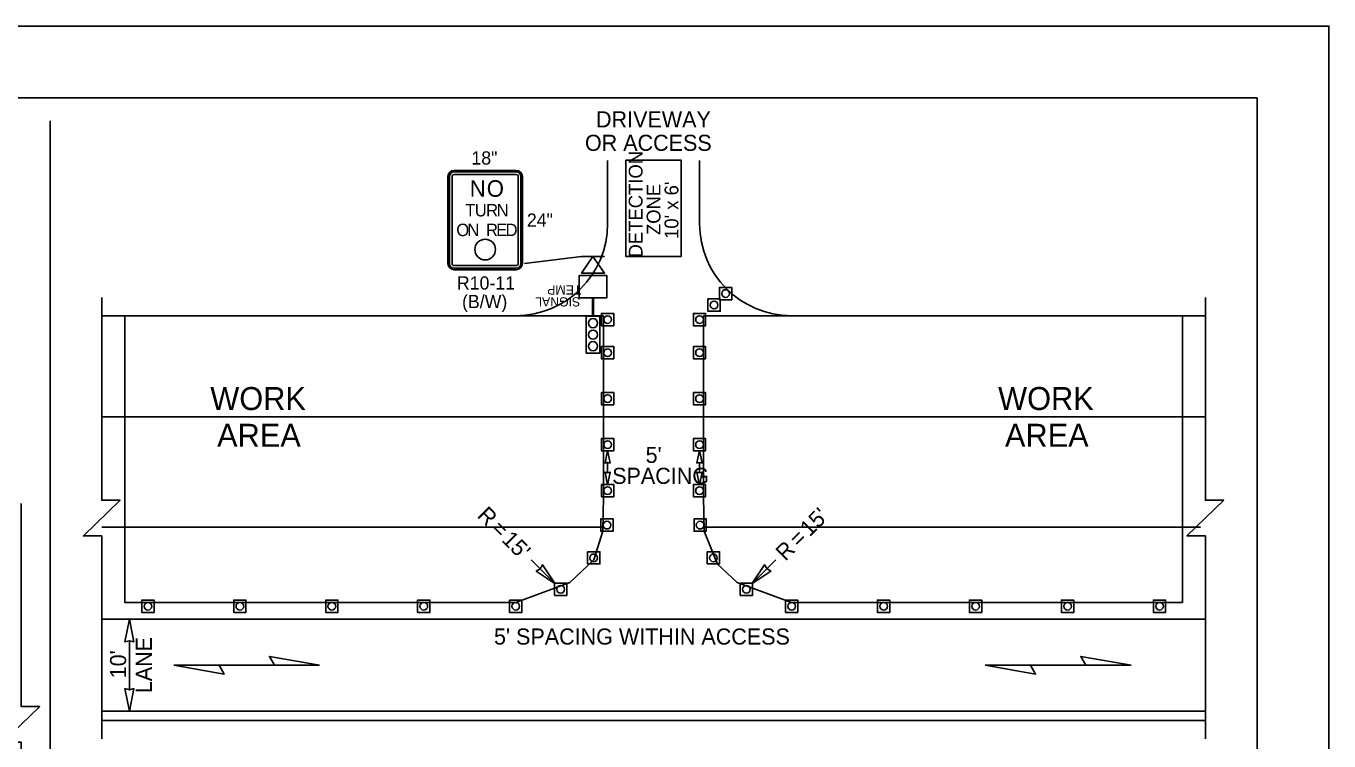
# Model space of a CAD drawing. Extents: x 99977 to 100176, y 99905 to 100011.
# Drawn here: x 100110.4 to 100116.06, y 100007.58 to 100010.69 of the extents above; entities that cross this region are included whole.
import ezdxf

# ---------------------------------------------------------------- set-up
doc = ezdxf.new("R2010")
doc.units = 0
for name, color, linetype in [('Default', 7, 'Continuous'), ('RD_ED_DrivewayEdge', 7, 'Continuous'), ('RD_ED_ShoulderPavedEdge', 7, 'Continuous'), ('RD_MK_LineEdgeWhite', 7, 'Continuous'), ('RD_MK_LineSkipCenter', 7, 'Continuous'), ('SH_GI_PlotLimits', 7, 'Continuous'), ('SH_GI_SheetBorder', 7, 'Continuous'), ('TR_SN_ConstructionSigns', 7, 'Continuous'), ('TR_WZ_PortableSignMountBlk-Wht', 7, 'Continuous'), ('TR_WZ_TempSignal', 7, 'Continuous'), ('TR_WZ_TrafficCone', 7, 'Continuous'), ('TR_WZ_WorkAreaLabel', 7, 'Continuous'), ('TR_WZ_WorkZoneDetails', 7, 'Continuous'), ('TR_WZ_WorkZoneTextCurrent', 7, 'Continuous')]:
    doc.layers.add(name, color=color, linetype=linetype)

msp = doc.modelspace()

# ---------------------------------------------------------------- linework, layer by layer
at = {"layer": 'Default'}
msp.add_circle((100112.3926, 100009.7156), 0.045, dxfattribs=at)
at = {"layer": 'RD_ED_DrivewayEdge'}
for p, q in [((100112.925, 100009.8277), (100112.925, 100010.103)), ((100113.325, 100009.8277), (100113.325, 100010.103))]:
    msp.add_line(p, q, dxfattribs=at)
for centre, start, end in [((100112.525, 100009.8277), 270, 0), ((100113.725, 100009.8277), 180, 270)]:
    msp.add_arc(centre, 0.4, start, end, dxfattribs=at)
at = {"layer": 'RD_ED_ShoulderPavedEdge'}
for p, q in [((100110.725, 100009.4277), (100112.525, 100009.4277)), ((100113.725, 100009.4277), (100115.525, 100009.4277)), ((100110.725, 100007.6677), (100115.525, 100007.6677))]:
    msp.add_line(p, q, dxfattribs=at)
at = {"layer": 'RD_MK_LineEdgeWhite'}
for p, q in [((100110.725, 100008.9877), (100115.525, 100008.9877)), ((100115.525, 100008.1077), (100110.725, 100008.1077)), ((100115.525, 100007.7077), (100110.725, 100007.7077))]:
    msp.add_line(p, q, dxfattribs=at)
at = {"layer": 'RD_MK_LineSkipCenter'}
for points in [[(100112.9017, 100008.5077), (100110.725, 100008.5077)], [(100115.5043, 100008.5077), (100113.3483, 100008.5077)]]:
    msp.add_lwpolyline(points, dxfattribs=at)
at = {"layer": 'SH_GI_PlotLimits'}
msp.add_lwpolyline([(100099.0625, 99999.6875), (100116.0625, 99999.6875), (100116.0625, 100010.6875), (100099.0625, 100010.6875)], close=True, dxfattribs=at)
at = {"layer": 'SH_GI_SheetBorder'}
for p, q in [((100100, 100010.375), (100115.75, 100010.375)), ((100115.75, 100010.375), (100115.75, 100000))]:
    msp.add_line(p, q, dxfattribs=at)
at = {"layer": 'TR_SN_ConstructionSigns'}
for p, q in [((100112.2576, 100010.0598), (100112.5276, 100010.0598)), ((100112.5276, 100010.0598), (100112.2576, 100010.0598)), ((100112.5276, 100010.0598), (100112.2576, 100010.0598)), ((100112.5276, 100010.0531), (100112.2576, 100010.0531)), ((100112.2306, 100009.6548), (100112.2306, 100010.0328)), ((100112.2306, 100010.0328), (100112.2306, 100009.6548)), ((100112.2306, 100010.0328), (100112.2306, 100009.6548)), ((100112.2374, 100010.0328), (100112.2374, 100009.6548)), ((100112.2486, 100009.6548), (100112.2486, 100010.0328)), ((100112.2576, 100010.0418), (100112.5276, 100010.0418)), ((100112.5366, 100010.0328), (100112.5366, 100009.6548)), ((100112.5479, 100009.6548), (100112.5479, 100010.0328)), ((100112.5546, 100010.0328), (100112.5546, 100009.6548)), ((100112.5546, 100009.6548), (100112.5546, 100010.0328)), ((100112.5546, 100009.6548), (100112.5546, 100010.0328)), ((100112.5276, 100009.6458), (100112.2576, 100009.6458)), ((100112.2576, 100009.6346), (100112.5276, 100009.6346)), ((100112.5276, 100009.6278), (100112.2576, 100009.6278)), ((100112.2576, 100009.6278), (100112.5276, 100009.6278)), ((100112.2576, 100009.6278), (100112.5276, 100009.6278))]:
    msp.add_line(p, q, dxfattribs=at)
for centre, radius, start, end in [((100112.2576, 100010.0328), 0.027, 90, 180), ((100112.2576, 100010.0328), 0.027, 90, 180), ((100112.2576, 100010.0328), 0.027, 90, 180), ((100112.2576, 100010.0328), 0.0203, 90, 180), ((100112.5276, 100010.0328), 0.027, 0, 90), ((100112.5276, 100010.0328), 0.027, 0, 90), ((100112.5276, 100010.0328), 0.027, 0, 90), ((100112.5276, 100010.0328), 0.0203, 0, 90), ((100112.2576, 100010.0328), 0.009, 90, 180), ((100112.5276, 100010.0328), 0.009, 0, 90), ((100112.2576, 100009.6548), 0.027, 180, 270), ((100112.2576, 100009.6548), 0.027, 180, 270), ((100112.2576, 100009.6548), 0.027, 180, 270), ((100112.2576, 100009.6548), 0.0203, 180, 270), ((100112.2576, 100009.6548), 0.009, 180, 270), ((100112.5276, 100009.6548), 0.027, 270, 0), ((100112.5276, 100009.6548), 0.027, 270, 0), ((100112.5276, 100009.6548), 0.0203, 270, 0), ((100112.5276, 100009.6548), 0.009, 270, 0), ((100112.5276, 100009.6548), 0.027, 270, 0)]:
    msp.add_arc(centre, radius, start, end, dxfattribs=at)
at = {"layer": 'TR_WZ_PortableSignMountBlk-Wht'}
msp.add_line((100112.8117, 100009.6848), (100112.9117, 100009.6848), dxfattribs=at)
msp.add_lwpolyline([(100112.8616, 100009.6848), (100112.9117, 100009.613), (100112.8117, 100009.613)], close=True, dxfattribs=at)
at = {"layer": 'TR_WZ_TempSignal'}
for p, q in [((100112.9217, 100009.603), (100112.8017, 100009.603)), ((100112.8017, 100009.603), (100112.8017, 100009.5052)), ((100112.9217, 100009.5586), (100112.9217, 100009.603)), ((100112.9217, 100009.5497), (100112.9217, 100009.5586)), ((100112.9217, 100009.5052), (100112.9217, 100009.5497)), ((100112.8017, 100009.5052), (100112.9217, 100009.5052)), ((100112.8917, 100009.4252), (100112.8318, 100009.4252)), ((100112.8318, 100009.4252), (100112.8318, 100009.2655)), ((100112.8917, 100009.2655), (100112.8917, 100009.4252)), ((100112.8318, 100009.2655), (100112.8917, 100009.2655))]:
    msp.add_line(p, q, dxfattribs=at)
for points in [[(100112.8017, 100009.5052), (100112.9217, 100009.5052), (100112.9217, 100009.603), (100112.8017, 100009.603), (100112.8017, 100009.5052)], [(100112.8318, 100009.2655), (100112.8917, 100009.2655), (100112.8917, 100009.4252), (100112.8318, 100009.4252), (100112.8318, 100009.2655)]]:
    msp.add_lwpolyline(points, dxfattribs=at)
msp.add_lwpolyline([(100112.8642, 100009.4252), (100112.8592, 100009.4252), (100112.8592, 100009.5052), (100112.8642, 100009.5052)], close=True, dxfattribs=at)
for centre in [(100112.8617, 100009.3953), (100112.8617, 100009.3953), (100112.8617, 100009.3454), (100112.8617, 100009.3454), (100112.8617, 100009.2954), (100112.8617, 100009.2954)]:
    msp.add_circle(centre, 0.02, dxfattribs=at)
at = {"layer": 'TR_WZ_TrafficCone'}
for points in [[(100113.4115, 100009.5509), (100113.4115, 100009.4976), (100113.4649, 100009.4976), (100113.4649, 100009.5509), (100113.4115, 100009.5509)], [(100113.4649, 100009.5509), (100113.4649, 100009.4976), (100113.4115, 100009.4976), (100113.4115, 100009.5509), (100113.4649, 100009.5509)], [(100113.3615, 100009.5009), (100113.3615, 100009.4476), (100113.4149, 100009.4476), (100113.4149, 100009.5009), (100113.3615, 100009.5009)], [(100113.4149, 100009.5009), (100113.4149, 100009.4476), (100113.3615, 100009.4476), (100113.3615, 100009.5009), (100113.4149, 100009.5009)], [(100112.8983, 100009.4377), (100112.9517, 100009.4377), (100112.9517, 100009.3844), (100112.8983, 100009.3844), (100112.8983, 100009.4377)], [(100112.8983, 100009.3844), (100112.9517, 100009.3844), (100112.9517, 100009.4377), (100112.8983, 100009.4377), (100112.8983, 100009.3844)], [(100113.3516, 100009.4377), (100113.2982, 100009.4377), (100113.2982, 100009.3844), (100113.3516, 100009.3844), (100113.3516, 100009.4377)], [(100113.3516, 100009.3844), (100113.2982, 100009.3844), (100113.2982, 100009.4377), (100113.3516, 100009.4377), (100113.3516, 100009.3844)], [(100112.8983, 100009.2938), (100112.9517, 100009.2938), (100112.9517, 100009.2404), (100112.8983, 100009.2404), (100112.8983, 100009.2938)], [(100112.8983, 100009.2404), (100112.9517, 100009.2404), (100112.9517, 100009.2938), (100112.8983, 100009.2938), (100112.8983, 100009.2404)], [(100113.3516, 100009.2938), (100113.2982, 100009.2938), (100113.2982, 100009.2404), (100113.3516, 100009.2404), (100113.3516, 100009.2938)], [(100113.3516, 100009.2404), (100113.2982, 100009.2404), (100113.2982, 100009.2938), (100113.3516, 100009.2938), (100113.3516, 100009.2404)], [(100112.8983, 100009.0938), (100112.9517, 100009.0938), (100112.9517, 100009.0404), (100112.8983, 100009.0404), (100112.8983, 100009.0938)], [(100112.8983, 100009.0404), (100112.9517, 100009.0404), (100112.9517, 100009.0938), (100112.8983, 100009.0938), (100112.8983, 100009.0404)], [(100113.3516, 100009.0938), (100113.2982, 100009.0938), (100113.2982, 100009.0404), (100113.3516, 100009.0404), (100113.3516, 100009.0938)], [(100113.3516, 100009.0404), (100113.2982, 100009.0404), (100113.2982, 100009.0938), (100113.3516, 100009.0938), (100113.3516, 100009.0404)], [(100112.8983, 100008.8938), (100112.9517, 100008.8938), (100112.9517, 100008.8404), (100112.8983, 100008.8404), (100112.8983, 100008.8938)], [(100112.8983, 100008.8404), (100112.9517, 100008.8404), (100112.9517, 100008.8938), (100112.8983, 100008.8938), (100112.8983, 100008.8404)], [(100113.3516, 100008.8938), (100113.2982, 100008.8938), (100113.2982, 100008.8404), (100113.3516, 100008.8404), (100113.3516, 100008.8938)], [(100113.3516, 100008.8404), (100113.2982, 100008.8404), (100113.2982, 100008.8938), (100113.3516, 100008.8938), (100113.3516, 100008.8404)], [(100112.8983, 100008.6938), (100112.9517, 100008.6938), (100112.9517, 100008.6404), (100112.8983, 100008.6404), (100112.8983, 100008.6938)], [(100112.8983, 100008.6404), (100112.9517, 100008.6404), (100112.9517, 100008.6938), (100112.8983, 100008.6938), (100112.8983, 100008.6404)], [(100113.3516, 100008.6938), (100113.2982, 100008.6938), (100113.2982, 100008.6404), (100113.3516, 100008.6404), (100113.3516, 100008.6938)], [(100113.3516, 100008.6404), (100113.2982, 100008.6404), (100113.2982, 100008.6938), (100113.3516, 100008.6938), (100113.3516, 100008.6404)], [(100112.8956, 100008.5438), (100112.9489, 100008.5438), (100112.9489, 100008.4904), (100112.8956, 100008.4904), (100112.8956, 100008.5438)], [(100112.8956, 100008.4904), (100112.9489, 100008.4904), (100112.9489, 100008.5438), (100112.8956, 100008.5438), (100112.8956, 100008.4904)], [(100113.3543, 100008.5438), (100113.301, 100008.5438), (100113.301, 100008.4904), (100113.3543, 100008.4904), (100113.3543, 100008.5438)], [(100113.3543, 100008.4904), (100113.301, 100008.4904), (100113.301, 100008.5438), (100113.3543, 100008.5438), (100113.3543, 100008.4904)], [(100112.838, 100008.4015), (100112.8914, 100008.4015), (100112.8914, 100008.3482), (100112.838, 100008.3482), (100112.838, 100008.4015)], [(100112.838, 100008.3482), (100112.8914, 100008.3482), (100112.8914, 100008.4015), (100112.838, 100008.4015), (100112.838, 100008.3482)], [(100113.4119, 100008.4015), (100113.3585, 100008.4015), (100113.3585, 100008.3482), (100113.4119, 100008.3482), (100113.4119, 100008.4015)], [(100113.4119, 100008.3482), (100113.3585, 100008.3482), (100113.3585, 100008.4015), (100113.4119, 100008.4015), (100113.4119, 100008.3482)], [(100112.6943, 100008.2647), (100112.7477, 100008.2647), (100112.7477, 100008.2114), (100112.6943, 100008.2114), (100112.6943, 100008.2647)], [(100112.6943, 100008.2114), (100112.7477, 100008.2114), (100112.7477, 100008.2647), (100112.6943, 100008.2647), (100112.6943, 100008.2114)], [(100113.5556, 100008.2647), (100113.5023, 100008.2647), (100113.5023, 100008.2114), (100113.5556, 100008.2114), (100113.5556, 100008.2647)], [(100113.5556, 100008.2114), (100113.5023, 100008.2114), (100113.5023, 100008.2647), (100113.5556, 100008.2647), (100113.5556, 100008.2114)], [(100110.899, 100008.191), (100110.9523, 100008.191), (100110.9523, 100008.1377), (100110.899, 100008.1377), (100110.899, 100008.191)], [(100110.899, 100008.1377), (100110.9523, 100008.1377), (100110.9523, 100008.191), (100110.899, 100008.191), (100110.899, 100008.1377)], [(100111.299, 100008.191), (100111.3523, 100008.191), (100111.3523, 100008.1377), (100111.299, 100008.1377), (100111.299, 100008.191)], [(100111.299, 100008.1377), (100111.3523, 100008.1377), (100111.3523, 100008.191), (100111.299, 100008.191), (100111.299, 100008.1377)], [(100111.699, 100008.191), (100111.7523, 100008.191), (100111.7523, 100008.1377), (100111.699, 100008.1377), (100111.699, 100008.191)], [(100111.699, 100008.1377), (100111.7523, 100008.1377), (100111.7523, 100008.191), (100111.699, 100008.191), (100111.699, 100008.1377)], [(100112.099, 100008.191), (100112.1523, 100008.191), (100112.1523, 100008.1377), (100112.099, 100008.1377), (100112.099, 100008.191)], [(100112.099, 100008.1377), (100112.1523, 100008.1377), (100112.1523, 100008.191), (100112.099, 100008.191), (100112.099, 100008.1377)], [(100112.499, 100008.191), (100112.5523, 100008.191), (100112.5523, 100008.1377), (100112.499, 100008.1377), (100112.499, 100008.191)], [(100112.499, 100008.1377), (100112.5523, 100008.1377), (100112.5523, 100008.191), (100112.499, 100008.191), (100112.499, 100008.1377)], [(100113.699, 100008.191), (100113.7523, 100008.191), (100113.7523, 100008.1377), (100113.699, 100008.1377), (100113.699, 100008.191)], [(100113.699, 100008.1377), (100113.7523, 100008.1377), (100113.7523, 100008.191), (100113.699, 100008.191), (100113.699, 100008.1377)], [(100113.699, 100008.191), (100113.7523, 100008.191), (100113.7523, 100008.1377), (100113.699, 100008.1377), (100113.699, 100008.191)], [(100113.699, 100008.1377), (100113.7523, 100008.1377), (100113.7523, 100008.191), (100113.699, 100008.191), (100113.699, 100008.1377)], [(100114.099, 100008.191), (100114.1523, 100008.191), (100114.1523, 100008.1377), (100114.099, 100008.1377), (100114.099, 100008.191)], [(100114.099, 100008.1377), (100114.1523, 100008.1377), (100114.1523, 100008.191), (100114.099, 100008.191), (100114.099, 100008.1377)], [(100114.499, 100008.191), (100114.5523, 100008.191), (100114.5523, 100008.1377), (100114.499, 100008.1377), (100114.499, 100008.191)], [(100114.499, 100008.1377), (100114.5523, 100008.1377), (100114.5523, 100008.191), (100114.499, 100008.191), (100114.499, 100008.1377)], [(100114.899, 100008.191), (100114.9523, 100008.191), (100114.9523, 100008.1377), (100114.899, 100008.1377), (100114.899, 100008.191)], [(100114.899, 100008.1377), (100114.9523, 100008.1377), (100114.9523, 100008.191), (100114.899, 100008.191), (100114.899, 100008.1377)], [(100115.299, 100008.191), (100115.3523, 100008.191), (100115.3523, 100008.1377), (100115.299, 100008.1377), (100115.299, 100008.191)], [(100115.299, 100008.1377), (100115.3523, 100008.1377), (100115.3523, 100008.191), (100115.299, 100008.191), (100115.299, 100008.1377)]]:
    msp.add_lwpolyline(points, dxfattribs=at)
for centre in [(100113.4382, 100009.5243), (100113.3882, 100009.4743), (100112.925, 100009.411), (100113.3249, 100009.411), (100112.925, 100009.2671), (100113.3249, 100009.2671), (100112.925, 100009.0671), (100113.3249, 100009.0671), (100112.925, 100008.8671), (100113.3249, 100008.8671), (100112.925, 100008.6671), (100113.3249, 100008.6671), (100112.9223, 100008.5171), (100113.3276, 100008.5171), (100112.8647, 100008.3748), (100113.3852, 100008.3748), (100112.721, 100008.238), (100113.5289, 100008.238), (100110.9257, 100008.1644), (100111.3257, 100008.1644), (100111.7257, 100008.1644), (100112.1257, 100008.1644), (100112.5257, 100008.1644), (100113.7257, 100008.1644), (100113.7257, 100008.1644), (100114.1257, 100008.1644), (100114.5257, 100008.1644), (100114.9257, 100008.1644), (100115.3257, 100008.1644)]:
    msp.add_circle(centre, 0.0167, dxfattribs=at)
at = {"layer": 'TR_WZ_WorkZoneDetails'}
for p, q in [((100110.5, 100010.275), (100110.5, 100001.2259)), ((100112.8117, 100009.6848), (100112.5638, 100009.6552)), ((100112.925, 100008.7893), (100112.925, 100008.7449)), ((100113.325, 100008.7893), (100113.325, 100008.7449)), ((100112.6977, 100008.2614), (100112.593, 100008.366)), ((100113.5523, 100008.2614), (100113.657, 100008.366)), ((100110.845, 100008.014), (100110.845, 100007.8014)), ((100111.4761, 100007.9077), (100111.235, 100007.9077)), ((100111.235, 100007.9077), (100111.4761, 100007.9077)), ((100115.0052, 100007.9077), (100114.7641, 100007.9077)), ((100114.7641, 100007.9077), (100115.0052, 100007.9077))]:
    msp.add_line(p, q, dxfattribs=at)
for points in [[(100113.005, 100009.6848), (100113.005, 100010.1048), (100113.245, 100010.1048), (100113.245, 100009.6848), (100113.005, 100009.6848)], [(100113.245, 100009.6848), (100113.245, 100010.1048), (100113.005, 100010.1048), (100113.005, 100009.6848), (100113.245, 100009.6848)], [(100110.725, 100007.5877), (100110.725, 100008.4703), (100110.645, 100008.4703), (100110.805, 100008.6251), (100110.725, 100008.6251), (100110.725, 100009.5077)], [(100115.525, 100007.5877), (100115.525, 100008.4703), (100115.445, 100008.4703), (100115.605, 100008.6251), (100115.525, 100008.6251), (100115.525, 100009.5077)], [(100110.375, 100006.6904), (100110.375, 100007.573), (100110.295, 100007.573), (100110.455, 100007.7279), (100110.375, 100007.7279), (100110.375, 100008.6105)]]:
    msp.add_lwpolyline(points, dxfattribs=at)
for points in [[(100112.9075, 100009.4277), (100112.9075, 100008.8402), (100112.9075, 100008.6402), (100112.9048, 100008.4902), (100112.9048, 100008.4902), (100112.9048, 100008.4902), (100112.8647, 100008.3655), (100112.8647, 100008.3655), (100112.8647, 100008.3655), (100112.7607, 100008.2677), (100112.5257, 100008.181), (100111.5503, 100008.181), (100111.1882, 100008.181), (100110.825, 100008.181), (100110.825, 100009.4277)], [(100115.425, 100009.4277), (100115.425, 100008.6402), (100115.425, 100008.181), (100114.5265, 100008.181), (100114.5265, 100008.181), (100114.5265, 100008.181), (100113.7244, 100008.181), (100113.7244, 100008.181), (100113.7244, 100008.181), (100113.489, 100008.2677), (100113.4028, 100008.348), (100113.3452, 100008.4902), (100113.3425, 100008.6402), (100113.3425, 100008.8402), (100113.3425, 100009.4277)], [(100112.925, 100008.8438), (100112.9362, 100008.7866), (100112.925, 100008.7893), (100112.9138, 100008.7866)], [(100113.325, 100008.8438), (100113.3362, 100008.7866), (100113.325, 100008.7893), (100113.3138, 100008.7866)], [(100112.925, 100008.6904), (100112.9362, 100008.7476), (100112.925, 100008.7449), (100112.9138, 100008.7476)], [(100113.325, 100008.6904), (100113.3362, 100008.7476), (100113.325, 100008.7449), (100113.3138, 100008.7476)], [(100112.6977, 100008.2614), (100112.6146, 100008.3173), (100112.6314, 100008.3277), (100112.6418, 100008.3445)], [(100113.5523, 100008.2614), (100113.6354, 100008.3173), (100113.6186, 100008.3277), (100113.6082, 100008.3445)], [(100110.845, 100008.1077), (100110.8257, 100008.0094), (100110.845, 100008.014), (100110.8643, 100008.0094)], [(100111.0385, 100007.9077), (100111.2573, 100007.8691), (100111.235, 100007.9077)], [(100111.6727, 100007.9077), (100111.4539, 100007.9463), (100111.4761, 100007.9077)], [(100114.5675, 100007.9077), (100114.7864, 100007.8691), (100114.7641, 100007.9077)], [(100115.2017, 100007.9077), (100114.9829, 100007.9463), (100115.0052, 100007.9077)], [(100110.845, 100007.7077), (100110.8257, 100007.806), (100110.845, 100007.8014), (100110.8643, 100007.806)]]:
    msp.add_lwpolyline(points, close=True, dxfattribs=at)

# ---------------------------------------------------------------- texts
at = {"layer": 'Default'}
for s, height, p in [('N', 0.072, (100112.3253, 100009.9451)), ('O', 0.072, (100112.3995, 100009.9451)), ('T', 0.054, (100112.3061, 100009.8596)), ('U', 0.054, (100112.3474, 100009.8596)), ('R', 0.054, (100112.3968, 100009.8596)), ('N', 0.054, (100112.4424, 100009.8596)), ('O', 0.054, (100112.2671, 100009.7741)), ('N', 0.054, (100112.3152, 100009.7741)), ('R', 0.054, (100112.3961, 100009.7741)), ('E', 0.054, (100112.4404, 100009.7741)), ('D', 0.054, (100112.4814, 100009.7741))]:
    msp.add_text(s, height=height, dxfattribs=at).set_placement(p)
at = {"layer": 'TR_SN_ConstructionSigns'}
for s, p in [('18"', (100112.3328, 100010.085)), ('24"', (100112.574, 100009.815)), ('R10-11', (100112.2698, 100009.5414)), ('(B/W)', (100112.2921, 100009.4608))]:
    msp.add_text(s, height=0.0576, rotation=360, dxfattribs=at).set_placement(p)
at = {"layer": 'TR_WZ_TempSignal'}
for s, p in [('TEMP', (100112.8111, 100009.5601)), ('SIGNAL', (100112.8062, 100009.5081))]:
    msp.add_text(s, height=0.04, rotation=180, dxfattribs=at).set_placement(p)
at = {"layer": 'TR_WZ_WorkAreaLabel'}
for s, p in [('WORK', (100111.197, 100009.0177)), ('WORK', (100114.6236, 100009.0177)), ('AREA', (100111.2267, 100008.8577)), ('AREA', (100114.6533, 100008.8577))]:
    msp.add_text(s, height=0.1, rotation=360, dxfattribs=at).set_placement(p)
at = {"layer": 'TR_WZ_WorkZoneDetails'}
for s, p in [('DETECTION', (100113.077, 100009.681)), ('ZONE', (100113.155, 100009.7786)), ("10' x 6'", (100113.233, 100009.7618))]:
    msp.add_text(s, height=0.06, rotation=90, dxfattribs=at).set_placement(p)
at = {"layer": 'TR_WZ_WorkZoneTextCurrent'}
for s, p in [('DRIVEWAY', (100112.8748, 100010.2468)), ('OR ACCESS', (100112.8266, 100010.1448)), ("5'", (100113.0904, 100008.7876)), ('SPACING', (100112.945, 100008.6966)), ("5' SPACING WITHIN ACCESS", (100112.431, 100007.9977))]:
    msp.add_text(s, height=0.07, dxfattribs=at).set_placement(p)
for s, rotation, p in [('R', 315, (100112.3542, 100008.5553)), ("15'", 45, (100113.8042, 100008.4637)), ('=', 315, (100112.4134, 100008.4961)), ("15'", 315, (100112.4603, 100008.4493)), ('=', 45, (100113.7574, 100008.4169)), ('R', 45, (100113.6982, 100008.3577)), ('LANE', 90, (100110.943, 100007.7862)), ("10'", 90, (100110.831, 100007.8509))]:
    msp.add_text(s, height=0.07, rotation=rotation, dxfattribs=at).set_placement(p)

doc.saveas('drawing.dxf')
